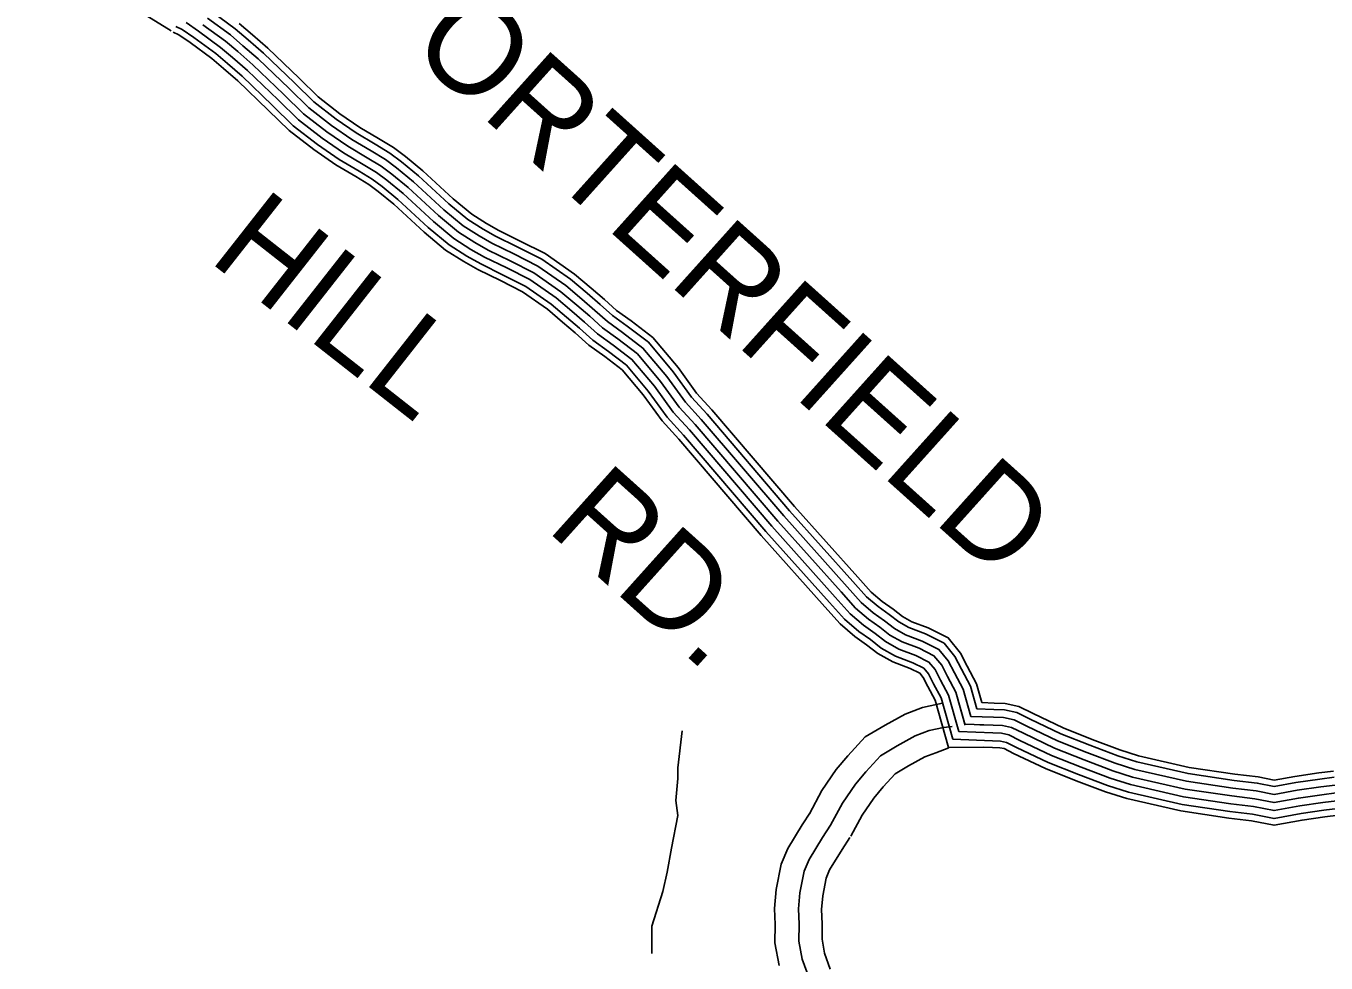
# Model space of a CAD drawing. Extents: x 1788175 to 1969470, y 584502 to 738744.
# Drawn here: x 1907452 to 1912571, y 620687 to 624377 of the extents above; entities that cross this region are included whole.
import ezdxf

# ---------------------------------------------------------------- set-up
doc = ezdxf.new("R2010")
doc.units = 0
for name, color, linetype in [('DESIGN - ROW - Right-of-Way and Easement Labels', 7, 'Continuous'), ('DESIGN - TRANSPORTATION - Text', 7, 'Continuous'), ('SURVEY - PROPERTY - Owners', 7, 'Continuous'), ('SURVEY - TRANSPORTATION - Roads', 7, 'Continuous')]:
    doc.layers.add(name, color=color, linetype=linetype)

msp = doc.modelspace()

# ---------------------------------------------------------------- linework, layer by layer
at = {"layer": 'DESIGN - TRANSPORTATION - Text'}
msp.add_lwpolyline([(1910036.4, 621601.1), (1910019.3, 621455.8), (1910019.3, 621413), (1910010.7, 621327.5), (1910019.3, 621267.7), (1909993.6, 621139.4), (1909976.5, 621045.3), (1909959.4, 620968.4), (1909916.7, 620831.6), (1909916.7, 620725.2)], dxfattribs=at)
at = {"layer": 'SURVEY - PROPERTY - Owners'}
for points in [[(1911060.7, 621710.9), (1910981.8, 621692.8), (1910913.9, 621667.4), (1910835, 621624.3), (1910755.9, 621577.2), (1910688.2, 621502.8), (1910642.6, 621449.1), (1910586, 621366.1), (1910536.8, 621275)], [(1911098.7, 621618.4), (1911064.8, 621615.1), (1911008.9, 621602.3), (1910953.2, 621581.4), (1910881.7, 621542.4), (1910816.2, 621503.4), (1910759, 621440.5), (1910717.7, 621391.8), (1910666.6, 621317), (1910619.7, 621230.2)], [(1911086, 621534), (1911035.1, 621515.2), (1910991, 621498.7), (1910926.7, 621463.6), (1910874.2, 621432.4), (1910827.2, 621380.6), (1910789.9, 621336.7), (1910744.2, 621269.8), (1910699.6, 621187.1)], [(1910540.6, 621281.4), (1910508.5, 621231.8), (1910451.3, 621137.8), (1910425.5, 621076.2), (1910405.6, 620977.2), (1910399.5, 620901.6), (1910402.5, 620838.5), (1910401.2, 620766.2), (1910417.2, 620677.1)], [(1910619.7, 621230.2), (1910588.4, 621181.7), (1910535.5, 621094.8), (1910516.1, 621048.5), (1910499.2, 620964.1), (1910494, 620899.9), (1910496.8, 620839.9), (1910495.6, 620773.8), (1910508.6, 620701.9), (1910535.5, 620628.1)], [(1910695.9, 621180.9), (1910665.2, 621133.5), (1910616.5, 621053.5), (1910603.3, 621021.8), (1910589.2, 620951.5), (1910584.9, 620898.4), (1910587.5, 620841.2), (1910586.5, 620781.1), (1910596.5, 620725.6), (1910619.2, 620663.4)]]:
    msp.add_lwpolyline(points, dxfattribs=at)
at = {"layer": 'SURVEY - TRANSPORTATION - Roads'}
for points in [[(1908024.3, 624357.1), (1907579, 624632.6), (1907524.7, 624667.8), (1907489.3, 624698.5), (1907452.4, 624770), (1907499.2, 624842.2), (1907536.4, 624863.1), (1907590.2, 624900.1), (1907647.1, 624945.4), (1907670.7, 624966.8), (1907687, 624991.3), (1907696.8, 625011.6), (1907703.6, 625049.7), (1907726.9, 625239.2), (1907756.2, 625521.4)], [(1911195.8, 621688.4), (1911170.9, 621777.2), (1911135.1, 621844.4), (1911109.8, 621893.4), (1911066.9, 621946.4), (1910993.7, 621983), (1910928.8, 622007.6), (1910888.6, 622030.3), (1910850.6, 622059.9), (1910807.4, 622090.4), (1910762.1, 622129.3), (1910708.1, 622189.5), (1910458.9, 622467.8), (1910133.9, 622847.9), (1910072.7, 622915.3), (1910000.1, 623015.4), (1909902.9, 623131.1), (1909819.9, 623194.9), (1909761.3, 623236.8), (1909712.7, 623280.3), (1909661.5, 623324.2), (1909596.5, 623379.3), (1909483.5, 623458.1), (1909386.7, 623507), (1909301.4, 623549.2), (1909251.9, 623576.9), (1909192.1, 623615), (1909117.5, 623676.5), (1908998.1, 623787), (1908930.8, 623842.3), (1908884.9, 623876.3), (1908827.6, 623911.3), (1908752.5, 623955.4), (1908673.1, 624010), (1908586.3, 624077.6), (1908509.6, 624152.4), (1908386.9, 624270), (1908326.9, 624322.4), (1908276.3, 624365.6), (1908185, 624432.1)], [(1911124.7, 621598.1), (1911084.1, 621742.3), (1911052.7, 621801.2), (1911031.5, 621842.3), (1911007.3, 621872.2), (1910956.3, 621897.7), (1910889.2, 621923.1), (1910836.8, 621952.7), (1910795.2, 621985.2), (1910750.2, 622017), (1910697, 622062.6), (1910638.8, 622127.4), (1910388.9, 622406.6), (1910064.1, 622786.4), (1910000.4, 622856.5), (1909926.7, 622958.1), (1909838.2, 623063.6), (1909764.5, 623120.2), (1909703, 623164.1), (1909651.4, 623210.3), (1909601.2, 623253.4), (1909539.7, 623305.6), (1909435.7, 623378.1), (1909345.2, 623423.8), (1909258, 623466.9), (1909204.2, 623497), (1909137.3, 623539.7), (1909056.3, 623606.4), (1908936.9, 623716.9), (1908873.5, 623768.9), (1908832.8, 623799.1), (1908779.8, 623831.5), (1908702.5, 623876.9), (1908618.1, 623935), (1908525.1, 624007.4), (1908445, 624085.5), (1908324.1, 624201.4), (1908266.1, 624252), (1908218.6, 624292.5), (1908131, 624356.5), (1908082.8, 624390.2)], [(1911149.8, 621623), (1911113, 621754), (1911080.2, 621815.6), (1911057.6, 621859.3), (1911027.1, 621896.9), (1910968.8, 621926.2), (1910902.4, 621951.3), (1910854.1, 621978.6), (1910813.7, 622010.1), (1910769.3, 622041.5), (1910718.7, 622084.8), (1910661.9, 622148.1), (1910412.3, 622427), (1910087.4, 622806.9), (1910024.5, 622876.1), (1909951.2, 622977.2), (1909859.8, 623086.1), (1909783, 623145.1), (1909722.4, 623188.3), (1909671.8, 623233.6), (1909621.3, 623277), (1909558.6, 623330.2), (1909451.6, 623404.8), (1909359, 623451.5), (1909272.5, 623494.3), (1909220.1, 623523.6), (1909155.6, 623564.8), (1909076.7, 623629.8), (1908957.3, 623740.2), (1908892.6, 623793.4), (1908850.2, 623824.8), (1908795.8, 623858.1), (1908719.2, 623903.1), (1908636.4, 623960), (1908545.5, 624030.8), (1908466.5, 624107.8), (1908345, 624224.2), (1908286.4, 624275.5), (1908237.8, 624316.9), (1908149, 624381.7)], [(1911148.4, 621628.2), (1911113, 621754), (1911080.2, 621815.6), (1911057.6, 621859.3), (1911027.1, 621896.9), (1910968.8, 621926.2), (1910902.4, 621951.3), (1910854.1, 621978.6), (1910813.7, 622010.1), (1910769.3, 622041.5), (1910718.7, 622084.8), (1910661.9, 622148.1), (1910412.3, 622427), (1910087.4, 622806.9), (1910024.5, 622876.1), (1909951.2, 622977.2), (1909859.8, 623086.1), (1909783, 623145.1), (1909722.4, 623188.3), (1909671.8, 623233.6), (1909621.3, 623277), (1909558.6, 623330.2), (1909451.6, 623404.8), (1909359, 623451.5), (1909272.5, 623494.3), (1909220.1, 623523.6), (1909155.6, 623564.8), (1909076.7, 623629.8), (1908957.3, 623740.2), (1908892.6, 623793.4), (1908850.2, 623824.8), (1908795.8, 623858.1), (1908719.2, 623903.1), (1908636.4, 623960), (1908545.5, 624030.8), (1908466.5, 624107.8), (1908345, 624224.2), (1908286.4, 624275.5), (1908237.8, 624316.9), (1908149, 624381.7)], [(1911172.1, 621658.3), (1911141.9, 621765.6), (1911107.6, 621830), (1911083.7, 621876.4), (1911047, 621921.7), (1910981.2, 621954.6), (1910915.6, 621979.4), (1910871.3, 622004.5), (1910832.2, 622035), (1910788.3, 622066), (1910740.4, 622107.1), (1910685, 622168.8), (1910435.6, 622447.4), (1910110.6, 622827.4), (1910048.6, 622895.7), (1909975.6, 622996.3), (1909881.3, 623108.6), (1909801.4, 623170), (1909741.8, 623212.5), (1909692.3, 623256.9), (1909641.4, 623300.6), (1909577.5, 623354.8), (1909467.6, 623431.4), (1909372.9, 623479.2), (1909286.9, 623521.8), (1909236, 623550.3), (1909173.8, 623589.9), (1909097.1, 623653.1), (1908977.7, 623763.6), (1908911.7, 623817.8), (1908867.5, 623850.6), (1908811.7, 623884.7), (1908735.8, 623929.3), (1908654.8, 623985), (1908565.9, 624054.2), (1908488.1, 624130.1), (1908366, 624247.1), (1908306.6, 624299), (1908257, 624341.2), (1908167, 624406.9)], [(1911215.8, 621712.4), (1911194.9, 621786.8), (1911157.9, 621856.3), (1911131.4, 621907.5), (1911083.4, 621966.9), (1911004, 622006.6), (1910939.8, 622030.9), (1910902.9, 622051.8), (1910866, 622080.5), (1910823.3, 622110.7), (1910780.1, 622147.7), (1910727.2, 622206.7), (1910478.3, 622484.7), (1910153.2, 622864.9), (1910092.6, 622931.5), (1910020.3, 623031.3), (1909920.8, 623149.8), (1909835.2, 623215.6), (1909777.4, 623256.9), (1909729.7, 623299.6), (1909678.2, 623343.7), (1909612.2, 623399.7), (1909496.7, 623480.3), (1909398.2, 623530), (1909313.4, 623572), (1909265.1, 623599), (1909207.2, 623635.9), (1909134.4, 623695.9), (1909015, 623806.4), (1908946.6, 623862.5), (1908899.3, 623897.6), (1908840.9, 623933.4), (1908766.3, 623977.1), (1908688.3, 624030.8), (1908603.3, 624097), (1908527.5, 624170.9), (1908404.3, 624289), (1908343.7, 624341.9), (1908292.2, 624385.8)], [(1911084.3, 621535.7), (1911032, 621721.5), (1911003.4, 621775.3), (1910984.6, 621811.6), (1910971.6, 621827.8), (1910933.9, 621846.6), (1910865.5, 621872.5), (1910805.8, 621906.3), (1910762, 621940.4), (1910715.9, 621973), (1910658, 622022.7), (1910597.3, 622090.2), (1910347, 622369.9), (1910022.3, 622749.6), (1909957.1, 622821.4), (1909882.8, 622923.8), (1909799.4, 623023.1), (1909731.4, 623075.4), (1909668.1, 623120.5), (1909614.7, 623168.4), (1909565, 623211), (1909505.6, 623261.4), (1909407.1, 623330.1), (1909320.3, 623373.9), (1909232, 623417.6), (1909175.6, 623449.2), (1909104.5, 623494.5), (1909019.7, 623564.4), (1908900.3, 623674.8), (1908839.2, 623725), (1908801.7, 623752.9), (1908751.2, 623783.7), (1908672.6, 623829.9), (1908585.2, 623890), (1908488.4, 623965.3), (1908406.3, 624045.4), (1908286.5, 624160.3), (1908229.7, 624209.8), (1908184.1, 624248.7), (1908098.6, 624311.1), (1908054.5, 624342), (1908032.2, 624352.7)], [(1911100.9, 621567.9), (1911055.1, 621730.7), (1911025.3, 621786.8), (1911005.4, 621825.2), (1910987.4, 621847.5), (1910943.9, 621869.3), (1910876, 621894.9), (1910819.6, 621926.9), (1910776.7, 621960.3), (1910731.1, 621992.5), (1910675.3, 622040.4), (1910615.7, 622106.7), (1910365.6, 622386.2), (1910040.8, 622765.9), (1909976.3, 622837), (1909902.3, 622939.1), (1909816.6, 623041.1), (1909746.1, 623095.3), (1909683.6, 623139.8), (1909631, 623187), (1909581.1, 623229.8), (1909520.7, 623281), (1909419.8, 623351.4), (1909331.3, 623396.1), (1909243.6, 623439.5), (1909188.3, 623470.4), (1909119, 623514.5), (1909035.9, 623583.1), (1908916.5, 623693.5), (1908854.4, 623744.5), (1908815.5, 623773.4), (1908763.9, 623804.9), (1908685.9, 623850.7), (1908599.8, 623910), (1908504.7, 623984), (1908423.4, 624063.2), (1908303.2, 624178.5), (1908245.9, 624228.5), (1908199.4, 624268.2), (1908112.9, 624331.2), (1908067.1, 624363.4), (1908043, 624375)], [(1911195.8, 621688.4), (1911263.1, 621685.8), (1911304.3, 621684.1), (1911353.4, 621673.9), (1911406.4, 621647.2), (1911526.6, 621590), (1911640.8, 621544.6), (1911751.3, 621502.9), (1911825.6, 621479.2), (1912027.4, 621433.2), (1912208.5, 621406.3), (1912300.1, 621395.4), (1912367.1, 621382.2), (1912452.4, 621397.7), (1912546, 621411.3), (1912603.3, 621418.3)], [(1911215.8, 621712.4), (1911264.1, 621710.5), (1911307.4, 621708.7), (1911361.6, 621697.4), (1911417.2, 621669.4), (1911536.5, 621612.7), (1911649.8, 621567.6), (1911759.5, 621526.2), (1911832.1, 621503.1), (1912032, 621457.5), (1912211.8, 621430.8), (1912303.9, 621419.8), (1912367.2, 621407.4), (1912448.4, 621422.1), (1912542.8, 621435.8), (1912600.5, 621442.8)], [(1911148.4, 621628.2), (1911260.7, 621623.9), (1911296.7, 621622.4), (1911332.8, 621614.9), (1911379.1, 621591.5), (1911501.8, 621533.2), (1911618.4, 621486.7), (1911731, 621444.3), (1911809.3, 621419.4), (1912015.9, 621372.2), (1912200.3, 621344.8), (1912290.4, 621334.1), (1912366.6, 621319.1), (1912462.4, 621336.5), (1912554.2, 621349.8), (1912610.1, 621356.6)], [(1911172.1, 621658.3), (1911261.9, 621654.8), (1911300.5, 621653.2), (1911343.1, 621644.4), (1911392.7, 621619.3), (1911514.2, 621561.6), (1911629.6, 621515.7), (1911741.2, 621473.6), (1911817.5, 621449.3), (1912021.7, 621402.7), (1912204.4, 621375.5), (1912295.2, 621364.7), (1912366.8, 621350.7), (1912457.4, 621367.1), (1912550.1, 621380.6), (1912606.7, 621387.4)], [(1911207.6, 621625.1), (1911222.6, 621625.3), (1911260.7, 621623.9), (1911296.7, 621622.4), (1911332.8, 621614.9), (1911379.1, 621591.5), (1911501.8, 621533.2), (1911618.4, 621486.7), (1911731, 621444.3), (1911809.3, 621419.4), (1912015.9, 621372.2), (1912200.3, 621344.8), (1912290.4, 621334.1), (1912366.6, 621319.1), (1912462.4, 621336.5), (1912554.2, 621349.8), (1912610.1, 621356.6)], [(1911100.9, 621567.9), (1911258.2, 621561.9), (1911289, 621560.6), (1911312.2, 621555.8), (1911351.8, 621535.8), (1911477, 621476.3), (1911596, 621428.9), (1911710.6, 621385.7), (1911793, 621359.5), (1912004.4, 621311.3), (1912192, 621283.3), (1912280.8, 621272.8), (1912366.2, 621256), (1912472.4, 621275.3), (1912562.4, 621288.4), (1912617, 621295)], [(1911124.7, 621598.1), (1911259.4, 621592.9), (1911292.9, 621591.5), (1911322.5, 621585.4), (1911365.4, 621563.7), (1911489.4, 621504.7), (1911607.2, 621457.8), (1911720.8, 621415), (1911801.2, 621389.4), (1912010.2, 621341.7), (1912196.2, 621314.1), (1912285.6, 621303.4), (1912366.4, 621287.6), (1912467.4, 621305.9), (1912558.3, 621319.1), (1912613.6, 621325.8)], [(1911084.3, 621535.7), (1911221.6, 621537.6), (1911257.2, 621536.2), (1911285.9, 621535), (1911303.6, 621531.4), (1911340.5, 621512.7), (1911466.8, 621452.7), (1911586.7, 621405), (1911702.2, 621361.4), (1911786.2, 621334.7), (1911999.7, 621286), (1912188.6, 621257.9), (1912276.8, 621247.4), (1912366, 621229.9), (1912476.5, 621249.9), (1912565.8, 621262.9), (1912619.9, 621269.5)]]:
    msp.add_lwpolyline(points, dxfattribs=at)

# ---------------------------------------------------------------- texts
at = {"layer": 'DESIGN - ROW - Right-of-Way and Easement Labels'}
for s, height, rotation, p in [('PORTERFIELD', 369.999, 318.0809, (1908708, 624503.4)), ('HILL', 370, 321.8644, (1908165.4, 623455.3)), ('RD.', 370, 318.0809, (1909495.7, 622395.4))]:
    msp.add_text(s, height=height, rotation=rotation, dxfattribs=at).set_placement(p)

doc.saveas('drawing.dxf')
